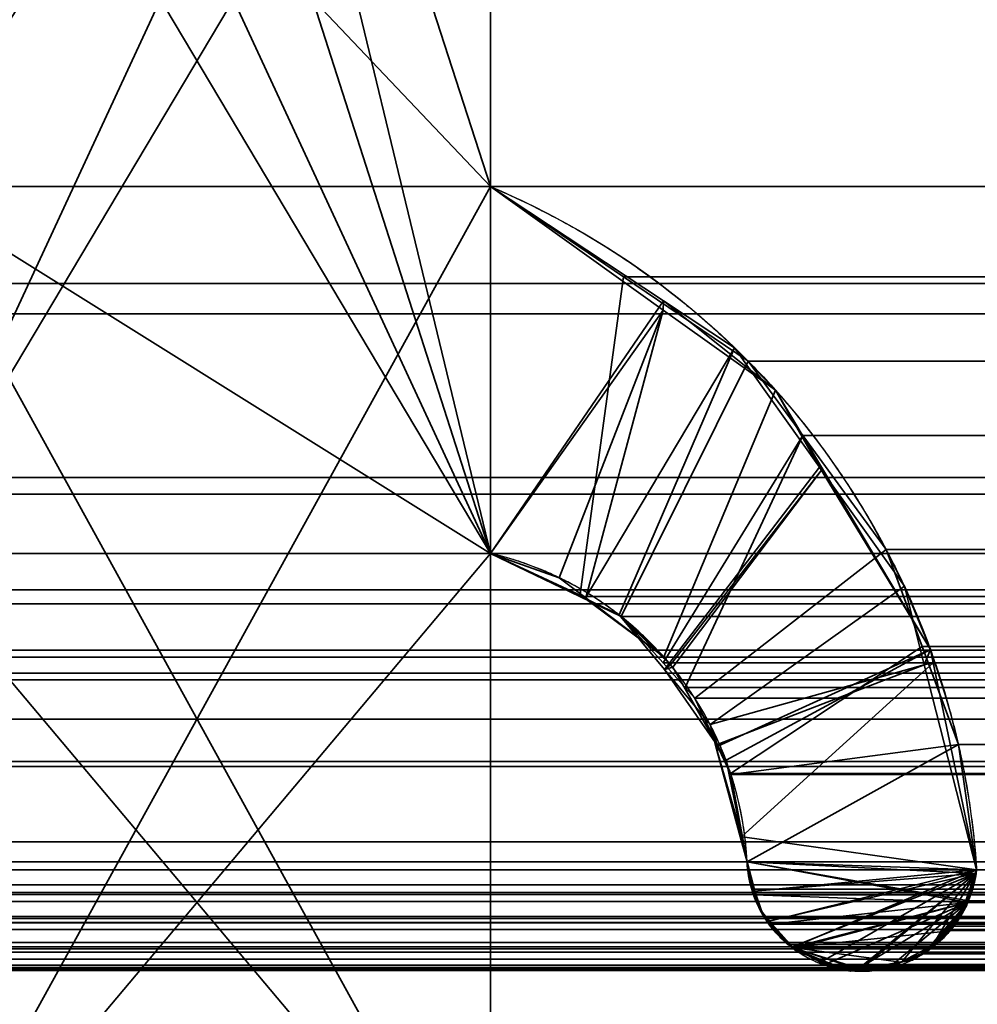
# Model space of a CAD drawing. Header units: millimetres. Extents: x -490 to 6690, y -115 to 152.
# Tile 801 of 1056: x 4038.57 to 4041, y 6.12 to 8.61. Entities that reach past the tile are written whole.
import ezdxf

# ---------------------------------------------------------------- set-up
doc = ezdxf.new("R2010")
doc.units = ezdxf.units.MM
doc.layers.add('152', color=253, linetype='Continuous')

# ---------------------------------------------------------------- blocks, each defined once
blk = doc.blocks.new('UG_SURFACE_004')
at = {"layer": '152', "color": 252, "linetype": 'Continuous', "lineweight": 35}
for points in [[(5144.0001, -6.2, 2202.5001), (5144.0001, 133.2, 2202.5001), (3855.9999, 133.2, 2202.5001), (3855.9999, -6.2, 2202.5001)], [(4006, -6.2, 2052.5), (4006, 133.2, 2052.5), (4994, 133.2, 2052.5), (4994, -6.2, 2052.5)]]:
    blk.add_3dface(points, dxfattribs=at)
blk = doc.blocks.new('UG_SURFACE_275')
at = {"layer": '152', "color": 254, "linetype": 'Continuous', "lineweight": 35}
for points in [[(4044.6901, 132.0517, -7.5), (4044.7502, 131.75, -7.5), (4044.7502, 5, -7.5), (4033, 106, -7.5)], [(4040.9999, 13, -7.5), (4033, 106, -7.5), (4044.7502, 5, -7.5)]]:
    blk.add_3dface(points, dxfattribs=at)
blk = doc.blocks.new('UG_SURFACE_277')
at = {"layer": '152', "color": 254, "linetype": 'Continuous', "lineweight": 35}
for points in [[(4979.25, -10, 2032.7499), (4979.25, 136.75, 2032.7499), (4020.75, 136.75, 2032.7499), (4020.75, -10, 2032.7499)], [(4971.4999, 21, 2025.0001), (4971.4999, -8, 2025.0001), (4028.5001, -8, 2025.0001), (4028.5001, 21, 2025.0001)], [(4967, 5, 2020.4999), (4967, 21, 2020.4999), (4033, 21, 2020.4999), (4033, 5, 2020.4999)], [(4962.9998, 13, 2016.5), (4962.9998, 5, 2016.5), (4037.0002, 5, 2016.5), (4037.0002, 13, 2016.5)]]:
    blk.add_3dface(points, dxfattribs=at)
blk = doc.blocks.new('UG_SURFACE_303')
at = {"layer": '152', "color": 14, "linetype": 'Continuous', "lineweight": 35}
for points in [[(4971.3001, -10, 2024.8001), (4971.3001, 19, 2024.8001), (4028.6999, 19, 2024.8001), (4028.6999, -10, 2024.8001)], [(4967.2499, 16.25, 2020.75), (4967.2499, -22, 2020.75), (4032.7501, -22, 2020.75), (4032.7501, 16.25, 2020.75)]]:
    blk.add_3dface(points, dxfattribs=at)
blk = doc.blocks.new('UG_SURFACE_304')
at = {"layer": '152', "color": 7, "linetype": 'Continuous', "lineweight": 35}
for points in [[(4032.7501, 16, 2020.75), (4032.7501, -22, 2020.75), (4967.2499, -22, 2020.75), (4967.2499, 16, 2020.75)], [(4967, 16, 2020.4999), (4967, -22, 2020.4999), (4033, -22, 2020.4999), (4033, 16, 2020.4999)]]:
    blk.add_3dface(points, dxfattribs=at)
blk = doc.blocks.new('UG_SURFACE_309')
at = {"layer": '152', "color": 253, "linetype": 'Continuous', "lineweight": 35}
for points in [[(4039.4292, 10.853, 2014.0705), (4039.1202, 10.9421, 2014.38), (4039.1121, 10.9407, 2014.3881), (4038.2771, 8.1895, 2015.223)], [(4039.1121, 10.9407, 2014.3881), (4038.7931, 10.8848, 2014.7069), (4038.2771, 9.7575, 2015.223), (4038.2771, 8.1895, 2015.223)], [(4038.2771, 9.7575, -7.5), (4039.1116, 10.9368, -7.5), (4039.7649, 9.7575, -7.5), (4039.7649, 8.1895, -7.5)], [(4038.2771, 8.1895, 2015.223), (4039.8483, 10.6485, 2013.6516), (4039.4292, 10.853, 2014.0705)], [(4039.7649, 9.7575, 2013.7351), (4039.8483, 10.6485, 2013.6516), (4038.2771, 7.26, 2015.223)], [(4038.2771, 8.1895, 2015.223), (4038.2771, 7.26, 2015.223), (4039.8483, 10.6485, 2013.6516)], [(4038.2771, 8.1895, -7.5), (4038.2771, 9.7575, -7.5), (4039.7649, 7.26, -7.5)], [(4039.7649, 8.1895, -7.5), (4039.7649, 7.26, -7.5), (4038.2771, 9.7575, -7.5)], [(4038.2771, 7.26, 2015.223), (4038.2771, 5.4905, 2015.223), (4039.7649, 8.1895, 2013.7351), (4039.7649, 9.7575, 2013.7351)], [(4039.7649, 8.1895, -7.5), (4039.7649, 9.7575, -7.5), (4039.7649, 9.7575, 2013.7351), (4039.7649, 8.1895, 2013.7351)], [(4039.7649, 7.26, -7.5), (4038.2771, 7.26, -7.5), (4038.2771, 8.1895, -7.5)], [(4039.7649, 7.26, 2013.7351), (4040.2026, 7.8767, 2013.2976), (4039.7649, 8.1895, 2013.7351), (4038.2771, 5.4905, 2015.223)], [(4039.7649, 8.1895, -7.5), (4039.7649, 8.1895, 2013.7351), (4040.2026, 7.8767, 2013.2976)], [(4040.2026, 7.8767, 2013.2976), (4040.2036, 7.8997, -7.5), (4039.7649, 8.1895, -7.5)], [(4039.7649, 7.26, -7.5), (4039.7649, 8.1895, -7.5), (4040.2036, 7.8997, -7.5)], [(4040.2036, 7.8997, -7.5), (4040.3833, 7.7807, -7.5), (4040.0047, 7.1452, -7.5), (4039.7649, 7.26, -7.5)], [(4040.2036, 7.8997, -7.5), (4040.2026, 7.8767, 2013.2976), (4040.4868, 7.6735, 2013.0134)], [(4040.4868, 7.6735, 2013.0134), (4040.3833, 7.7807, -7.5), (4040.2036, 7.8997, -7.5)], [(4040.2026, 7.8767, 2013.2976), (4039.7649, 7.26, 2013.7351), (4039.9389, 7.1982, 2013.561)], [(4040.2026, 7.8767, 2013.2976), (4039.9389, 7.1982, 2013.561), (4040.0066, 7.1469, 2013.4933)], [(4040.0066, 7.1469, 2013.4933), (4040.204, 6.9974, 2013.2959), (4040.4868, 7.6735, 2013.0134), (4040.2026, 7.8767, 2013.2976)], [(4040.3833, 7.7807, -7.5), (4040.0906, 7.1041, -7.5), (4040.0047, 7.1452, -7.5)], [(4040.206, 6.9653, -7.5), (4040.0906, 7.1041, -7.5), (4040.3833, 7.7807, -7.5), (4040.5984, 7.4786, -7.5)], [(4040.4868, 7.6735, 2013.0134), (4040.5984, 7.4786, -7.5), (4040.3833, 7.7807, -7.5)], [(4040.606, 7.474, 2012.8942), (4040.4868, 7.6735, 2013.0134), (4040.204, 6.9974, 2013.2959), (4040.2207, 6.9777, 2013.2792)], [(4040.4868, 7.6735, 2013.0134), (4040.606, 7.474, 2012.8942), (4040.5984, 7.4786, -7.5)], [(4040.5984, 7.4786, -7.5), (4040.8134, 7.1765, -7.5), (4040.3214, 6.8265, -7.5), (4040.206, 6.9653, -7.5)], [(4040.2207, 6.9777, 2013.2792), (4040.2265, 6.9712, 2013.2737), (4040.606, 7.474, 2012.8942)], [(4040.8797, 7.0159, 2012.6204), (4040.606, 7.474, 2012.8942), (4040.2265, 6.9712, 2013.2737), (4040.3409, 6.7715, 2013.159)], [(4040.5984, 7.4786, -7.5), (4040.606, 7.474, 2012.8942), (4040.8797, 7.0159, 2012.6204)], [(4040.8797, 7.0159, 2012.6204), (4040.8134, 7.1765, -7.5), (4040.5984, 7.4786, -7.5)], [(4039.7649, 5.4905, 2013.7351), (4039.7649, 7.26, 2013.7351), (4038.2771, 5.4905, 2015.223), (4038.2533, 5.3926, 2015.2466)], [(4039.7649, 7.26, -7.5), (4039.7649, 5.4905, -7.5), (4038.2771, 5.4905, -7.5), (4038.2771, 7.26, -7.5)], [(4039.7649, 5.4905, -7.5), (4039.7649, 7.26, -7.5), (4039.7649, 7.26, 2013.7351), (4039.7649, 5.4905, 2013.7351)], [(4039.7649, 7.26, -7.5), (4040.0047, 7.1452, -7.5), (4040.0066, 7.1469, 2013.4933)], [(4040.0066, 7.1469, 2013.4933), (4039.9389, 7.1982, 2013.561), (4039.7649, 7.26, -7.5)], [(4039.9389, 7.1982, 2013.561), (4039.7649, 7.26, 2013.7351), (4039.7649, 7.26, -7.5)], [(4040.3214, 6.8265, -7.5), (4040.8134, 7.1765, -7.5), (4040.864, 6.9773, -7.5)], [(4040.8797, 7.0159, 2012.6204), (4040.864, 6.9773, -7.5), (4040.8134, 7.1765, -7.5)], [(4040.204, 6.9974, 2013.2959), (4040.0066, 7.1469, 2013.4933), (4040.0047, 7.1452, -7.5)], [(4040.204, 6.9974, 2013.2959), (4040.0047, 7.1452, -7.5), (4040.0906, 7.1041, -7.5)], [(4040.0906, 7.1041, -7.5), (4040.206, 6.9653, -7.5), (4040.2207, 6.9777, 2013.2792)], [(4040.2207, 6.9777, 2013.2792), (4040.204, 6.9974, 2013.2959), (4040.0906, 7.1041, -7.5)], [(4040.3409, 6.7715, 2013.159), (4040.3619, 6.7356, 2013.1383), (4040.8797, 7.0159, 2012.6204)], [(4040.8864, 6.9823, 2012.6135), (4040.8797, 7.0159, 2012.6204), (4040.3619, 6.7356, 2013.1383), (4040.4015, 6.5423, 2013.0985)], [(4040.8797, 7.0159, 2012.6204), (4040.8864, 6.9823, 2012.6135), (4040.864, 6.9773, -7.5)], [(4040.2265, 6.9712, 2013.2737), (4040.2207, 6.9777, 2013.2792), (4040.206, 6.9653, -7.5)], [(4040.3409, 6.7715, 2013.159), (4040.2265, 6.9712, 2013.2737), (4040.206, 6.9653, -7.5)], [(4040.206, 6.9653, -7.5), (4040.3214, 6.8265, -7.5), (4040.3409, 6.7715, 2013.159)], [(4040.3352, 6.7736, -7.5), (4040.3214, 6.8265, -7.5), (4040.864, 6.9773, -7.5)], [(4040.864, 6.9773, -7.5), (4040.9966, 6.458, -7.5), (4040.3976, 6.5423, -7.5), (4040.3352, 6.7736, -7.5)], [(4040.4015, 6.5423, 2013.0985), (4040.4148, 6.478, 2013.0851), (4040.9966, 6.458, 2012.5036), (4040.8864, 6.9823, 2012.6135)], [(4040.864, 6.9773, -7.5), (4040.8864, 6.9823, 2012.6135), (4040.9966, 6.458, 2012.5036)], [(4040.9966, 6.458, 2012.5036), (4040.9966, 6.458, -7.5), (4040.864, 6.9773, -7.5)], [(4040.3214, 6.8265, -7.5), (4040.3352, 6.7736, -7.5), (4040.3409, 6.7715, 2013.159)], [(4040.3352, 6.7736, -7.5), (4040.3976, 6.5423, -7.5), (4040.4015, 6.5423, 2013.0985)], [(4040.4015, 6.5423, 2013.0985), (4040.3619, 6.7356, 2013.1383), (4040.3352, 6.7736, -7.5)], [(4040.3619, 6.7356, 2013.1383), (4040.3409, 6.7715, 2013.159), (4040.3352, 6.7736, -7.5)], [(4040.3976, 6.5423, -7.5), (4040.4148, 6.478, -7.5), (4040.4148, 6.478, 2013.0851)], [(4040.4148, 6.478, 2013.0851), (4040.4015, 6.5423, 2013.0985), (4040.3976, 6.5423, -7.5)], [(4040.9966, 6.458, -7.5), (4040.4148, 6.478, -7.5), (4040.3976, 6.5423, -7.5)], [(4040.4148, 6.478, -7.5), (4040.4348, 6.4036, -7.5), (4040.4315, 6.4041, 2013.0687)], [(4040.4315, 6.4041, 2013.0687), (4040.421, 6.4306, 2013.0789), (4040.4148, 6.478, -7.5)], [(4040.421, 6.4306, 2013.0789), (4040.4148, 6.478, 2013.0851), (4040.4148, 6.478, -7.5)], [(4040.4348, 6.4036, -7.5), (4040.4148, 6.478, -7.5), (4040.9966, 6.458, -7.5)], [(4040.9937, 6.4486, 2012.5062), (4040.4148, 6.478, 2013.0851), (4040.421, 6.4306, 2013.0789), (4040.4315, 6.4041, 2013.0687)], [(4040.9937, 6.4486, 2012.5062), (4040.9966, 6.458, 2012.5036), (4040.4148, 6.478, 2013.0851)], [(4040.9937, 6.4486, 2012.5062), (4040.4315, 6.4041, 2013.0687), (4040.4549, 6.3436, 2013.0451), (4040.4696, 6.3279, 2013.0303)], [(4040.9966, 6.458, -7.5), (4040.472, 6.3278, -7.5), (4040.4468, 6.3589, -7.5), (4040.4348, 6.4036, -7.5)], [(4040.9937, 6.4486, 2012.5062), (4040.4696, 6.3279, 2013.0303), (4040.5302, 6.263, 2012.97)], [(4040.9966, 6.458, -7.5), (4040.5293, 6.2613, -7.5), (4040.5245, 6.2635, -7.5), (4040.472, 6.3278, -7.5)], [(4040.5293, 6.2613, -7.5), (4040.9966, 6.458, -7.5), (4040.9932, 6.4485, -7.5), (4040.9679, 6.3741, -7.5)], [(4040.5302, 6.263, 2012.97), (4040.5402, 6.2518, 2012.9597), (4040.6079, 6.227, 2012.892), (4040.9937, 6.4486, 2012.5062)], [(4040.9937, 6.4486, 2012.5062), (4040.6079, 6.227, 2012.892), (4040.6771, 6.2014, 2012.8226), (4040.6938, 6.2043, 2012.8064)], [(4040.6938, 6.2043, 2012.8064), (4040.7033, 6.206, 2012.7969), (4040.9937, 6.4486, 2012.5062)], [(4040.9937, 6.4486, 2012.5062), (4040.7033, 6.206, 2012.7969), (4040.8068, 6.2244, 2012.6932)], [(4040.9937, 6.4486, 2012.5062), (4040.8068, 6.2244, 2012.6932), (4040.834, 6.2291, 2012.6662), (4040.885, 6.2662, 2012.6147)], [(4040.9722, 6.3727, 2012.5277), (4040.9937, 6.4486, 2012.5062), (4040.885, 6.2662, 2012.6147)], [(4040.9679, 6.3741, -7.5), (4040.9932, 6.4485, -7.5), (4040.9937, 6.4486, 2012.5062)], [(4040.9937, 6.4486, 2012.5062), (4040.9722, 6.3727, 2012.5277), (4040.9679, 6.3741, -7.5)], [(4040.9932, 6.4485, -7.5), (4040.9966, 6.458, -7.5), (4040.9966, 6.458, 2012.5036)], [(4040.9966, 6.458, 2012.5036), (4040.9937, 6.4486, 2012.5062), (4040.9932, 6.4485, -7.5)], [(4040.4549, 6.3436, 2013.0451), (4040.4315, 6.4041, 2013.0687), (4040.4348, 6.4036, -7.5)], [(4040.4348, 6.4036, -7.5), (4040.4468, 6.3589, -7.5), (4040.4549, 6.3436, 2013.0451)], [(4040.9679, 6.3741, -7.5), (4040.9565, 6.3414, -7.5), (4040.9203, 6.3025, -7.5), (4040.5293, 6.2613, -7.5)], [(4040.885, 6.2662, 2012.6147), (4040.9236, 6.2998, 2012.5763), (4040.9713, 6.3687, 2012.5289), (4040.9722, 6.3727, 2012.5277)], [(4040.9713, 6.3687, 2012.5289), (4040.9203, 6.3025, -7.5), (4040.9565, 6.3414, -7.5)], [(4040.9713, 6.3687, 2012.5289), (4040.9236, 6.2998, 2012.5763), (4040.9203, 6.3025, -7.5)], [(4040.9565, 6.3414, -7.5), (4040.9679, 6.3741, -7.5), (4040.9722, 6.3727, 2012.5277)], [(4040.9722, 6.3727, 2012.5277), (4040.9713, 6.3687, 2012.5289), (4040.9565, 6.3414, -7.5)], [(4040.4468, 6.3589, -7.5), (4040.472, 6.3278, -7.5), (4040.4696, 6.3279, 2013.0303)], [(4040.4696, 6.3279, 2013.0303), (4040.4549, 6.3436, 2013.0451), (4040.4468, 6.3589, -7.5)], [(4040.5302, 6.263, 2012.97), (4040.4696, 6.3279, 2013.0303), (4040.472, 6.3278, -7.5)], [(4040.472, 6.3278, -7.5), (4040.5245, 6.2635, -7.5), (4040.5302, 6.263, 2012.97)], [(4040.5293, 6.2613, -7.5), (4040.9203, 6.3025, -7.5), (4040.8845, 6.2644, -7.5)], [(4040.8845, 6.2644, -7.5), (4040.9203, 6.3025, -7.5), (4040.9236, 6.2998, 2012.5763)], [(4040.9236, 6.2998, 2012.5763), (4040.9155, 6.2878, 2012.5847), (4040.8845, 6.2644, -7.5)], [(4040.885, 6.2662, 2012.6147), (4040.9155, 6.2878, 2012.5847), (4040.9236, 6.2998, 2012.5763)], [(4040.8845, 6.2644, -7.5), (4040.8721, 6.2516, -7.5), (4040.8049, 6.2239, -7.5), (4040.5293, 6.2613, -7.5)], [(4040.8049, 6.2239, -7.5), (4040.8721, 6.2516, -7.5), (4040.885, 6.2662, 2012.6147)], [(4040.885, 6.2662, 2012.6147), (4040.834, 6.2291, 2012.6662), (4040.8049, 6.2239, -7.5)], [(4040.8721, 6.2516, -7.5), (4040.8845, 6.2644, -7.5), (4040.885, 6.2662, 2012.6147)], [(4040.9155, 6.2878, 2012.5847), (4040.885, 6.2662, 2012.6147), (4040.8845, 6.2644, -7.5)], [(4040.5245, 6.2635, -7.5), (4040.5293, 6.2613, -7.5), (4040.5302, 6.263, 2012.97)], [(4040.5402, 6.2518, 2012.9597), (4040.5302, 6.263, 2012.97), (4040.5293, 6.2613, -7.5)], [(4040.5293, 6.2613, -7.5), (4040.6084, 6.2221, -7.5), (4040.6079, 6.227, 2012.892)], [(4040.6079, 6.227, 2012.892), (4040.5402, 6.2518, 2012.9597), (4040.5293, 6.2613, -7.5)], [(4040.5293, 6.2613, -7.5), (4040.8049, 6.2239, -7.5), (4040.7581, 6.2046, -7.5), (4040.7038, 6.2064, -7.5)], [(4040.7038, 6.2064, -7.5), (4040.6942, 6.2068, -7.5), (4040.5293, 6.2613, -7.5)], [(4040.6084, 6.2221, -7.5), (4040.5293, 6.2613, -7.5), (4040.6942, 6.2068, -7.5)], [(4040.6079, 6.227, 2012.892), (4040.6084, 6.2221, -7.5), (4040.6351, 6.2088, -7.5)], [(4040.6771, 6.2014, 2012.8226), (4040.6079, 6.227, 2012.892), (4040.6351, 6.2088, -7.5)], [(4040.6942, 6.2068, -7.5), (4040.6351, 6.2088, -7.5), (4040.6084, 6.2221, -7.5)], [(4040.8068, 6.2244, 2012.6932), (4040.7033, 6.206, 2012.7969), (4040.7038, 6.2064, -7.5)], [(4040.7038, 6.2064, -7.5), (4040.7581, 6.2046, -7.5), (4040.8068, 6.2244, 2012.6932)], [(4040.7581, 6.2046, -7.5), (4040.8049, 6.2239, -7.5), (4040.8068, 6.2244, 2012.6932)], [(4040.834, 6.2291, 2012.6662), (4040.8068, 6.2244, 2012.6932), (4040.8049, 6.2239, -7.5)], [(4040.6351, 6.2088, -7.5), (4040.6942, 6.2068, -7.5), (4040.6938, 6.2043, 2012.8064)], [(4040.6938, 6.2043, 2012.8064), (4040.6771, 6.2014, 2012.8226), (4040.6351, 6.2088, -7.5)], [(4040.7033, 6.206, 2012.7969), (4040.6938, 6.2043, 2012.8064), (4040.6942, 6.2068, -7.5)], [(4040.6942, 6.2068, -7.5), (4040.7038, 6.2064, -7.5), (4040.7033, 6.206, 2012.7969)]]:
    blk.add_3dface(points, dxfattribs=at)
blk = doc.blocks.new('UG_SURFACE_310')
at = {"layer": '152', "color": 253, "linetype": 'Continuous', "lineweight": 35}
for points in [[(4038.6119, 10.853, 2014.888), (4038.8112, 10.9236, 2014.6887), (4038.8799, 10.9237, 2014.6201), (4039.7649, 7.26, 2013.7351)], [(4038.8799, 10.9237, 2014.6201), (4039.1612, 10.9244, 2014.3385), (4039.7649, 9.7575, 2013.7351), (4039.7649, 8.1895, 2013.7351)], [(4039.7649, 8.1895, 2013.7351), (4039.7649, 7.26, 2013.7351), (4038.8799, 10.9237, 2014.6201)], [(4039.7649, 7.26, 2013.7351), (4038.1927, 10.6485, 2015.3072), (4038.6119, 10.853, 2014.888)], [(4038.2771, 9.7575, 2015.223), (4038.1927, 10.6485, 2015.3072), (4039.7649, 7.26, 2013.7351)], [(4038.2771, 9.7575, 2015.223), (4038.2771, 8.1895, 2015.223), (4961.7229, 8.1895, 2015.223), (4961.7229, 9.7575, 2015.223)], [(4039.7649, 7.26, 2013.7351), (4039.7649, 5.4905, 2013.7351), (4038.2771, 8.1895, 2015.223), (4038.2771, 9.7575, 2015.223)], [(4039.7649, 8.1895, 2013.7351), (4039.7649, 9.7575, 2013.7351), (4960.2351, 9.7575, 2013.7351), (4960.2351, 8.1895, 2013.7351)], [(4962.1496, 7.9443, 2015.6498), (4961.7229, 8.1895, 2015.223), (4038.2771, 8.1895, 2015.223), (4037.8504, 7.9443, 2015.6498)], [(4038.2771, 7.26, 2015.223), (4037.8504, 7.9443, 2015.6498), (4038.2771, 8.1895, 2015.223), (4039.7649, 5.4905, 2013.7351)], [(4039.7649, 8.1895, 2013.7351), (4960.2351, 8.1895, 2013.7351), (4959.898, 7.961, 2013.3982), (4040.102, 7.961, 2013.3982)], [(4039.9914, 7.1505, 2013.5088), (4039.7649, 7.26, 2013.7351), (4039.7649, 8.1895, 2013.7351), (4040.102, 7.961, 2013.3982)], [(4040.102, 7.961, 2013.3982), (4040.4177, 7.7469, 2013.0823), (4040.0958, 7.1, 2013.4044), (4039.9914, 7.1505, 2013.5088)], [(4040.4177, 7.7469, 2013.0823), (4040.102, 7.961, 2013.3982), (4959.898, 7.961, 2013.3982)], [(4040.4177, 7.7469, 2013.0823), (4959.898, 7.961, 2013.3982), (4959.5823, 7.7469, 2013.0823)], [(4037.8504, 7.9443, 2015.6498), (4037.7769, 7.8669, 2015.7232), (4962.2231, 7.8669, 2015.7232)], [(4037.8504, 7.9443, 2015.6498), (4962.2231, 7.8669, 2015.7232), (4962.1496, 7.9443, 2015.6498)], [(4962.6164, 7.452, 2016.1166), (4962.2231, 7.8669, 2015.7232), (4037.7769, 7.8669, 2015.7232), (4037.3836, 7.452, 2016.1166)], [(4040.2021, 6.9822, 2013.2978), (4040.0958, 7.1, 2013.4044), (4040.4177, 7.7469, 2013.0823), (4040.556, 7.5583, 2012.9442)], [(4959.5823, 7.7469, 2013.0823), (4040.556, 7.5583, 2012.9442), (4040.4177, 7.7469, 2013.0823)], [(4959.5823, 7.7469, 2013.0823), (4959.444, 7.5583, 2012.9442), (4040.556, 7.5583, 2012.9442)], [(4040.556, 7.5583, 2012.9442), (4040.2579, 6.9203, 2013.242), (4040.2021, 6.9822, 2013.2978)], [(4040.556, 7.5583, 2012.9442), (4040.7672, 7.2694, 2012.7327), (4040.2827, 6.893, 2013.2172), (4040.2579, 6.9203, 2013.242)], [(4040.7672, 7.2694, 2012.7327), (4040.556, 7.5583, 2012.9442), (4959.444, 7.5583, 2012.9442)], [(4040.7672, 7.2694, 2012.7327), (4959.444, 7.5583, 2012.9442), (4959.2328, 7.2694, 2012.7327)], [(4037.3836, 7.452, 2016.1166), (4037.3626, 7.4104, 2016.1374), (4962.6374, 7.4104, 2016.1374)], [(4037.3836, 7.452, 2016.1166), (4962.6374, 7.4104, 2016.1374), (4962.6164, 7.452, 2016.1166)], [(4962.8444, 6.9969, 2016.3445), (4962.6374, 7.4104, 2016.1374), (4037.3626, 7.4104, 2016.1374), (4037.1556, 6.9969, 2016.3445)], [(4040.7672, 7.2694, 2012.7327), (4040.8583, 7.0235, 2012.6417), (4040.3733, 6.702, 2013.1264), (4040.2827, 6.893, 2013.2172)], [(4959.2328, 7.2694, 2012.7327), (4040.8583, 7.0235, 2012.6417), (4040.7672, 7.2694, 2012.7327)], [(4959.2328, 7.2694, 2012.7327), (4959.1417, 7.0235, 2012.6417), (4040.8583, 7.0235, 2012.6417)], [(4038.2771, 7.26, 2015.223), (4961.7229, 7.26, 2015.223), (4961.9317, 7.1672, 2015.4314), (4038.0683, 7.1672, 2015.4314)], [(4038.2771, 7.26, 2015.223), (4038.2771, 5.4905, 2015.223), (4961.7229, 5.4905, 2015.223), (4961.7229, 7.26, 2015.223)], [(4038.2771, 5.4905, 2015.223), (4038.2771, 7.26, 2015.223), (4039.7649, 5.4905, 2013.7351), (4039.8116, 5.3344, 2013.6886)], [(4039.9914, 7.1505, 2013.5088), (4960.0086, 7.1505, 2013.5088), (4960.2351, 7.26, 2013.7351), (4039.7649, 7.26, 2013.7351)], [(4039.7649, 5.4905, 2013.7351), (4039.7649, 7.26, 2013.7351), (4960.2351, 7.26, 2013.7351), (4960.2351, 5.4905, 2013.7351)], [(4037.9891, 7.132, 2015.5108), (4038.0683, 7.1672, 2015.4314), (4961.9317, 7.1672, 2015.4314), (4962.0109, 7.132, 2015.5108)], [(4959.9042, 7.1, 2013.4044), (4039.9914, 7.1505, 2013.5088), (4040.0958, 7.1, 2013.4044)], [(4959.9042, 7.1, 2013.4044), (4960.0086, 7.1505, 2013.5088), (4039.9914, 7.1505, 2013.5088)], [(4962.0109, 7.132, 2015.5108), (4037.8685, 7.0145, 2015.6317), (4037.9891, 7.132, 2015.5108)], [(4962.0109, 7.132, 2015.5108), (4962.1315, 7.0145, 2015.6317), (4037.8685, 7.0145, 2015.6317)], [(4040.0958, 7.1, 2013.4044), (4959.7979, 6.9822, 2013.2978), (4959.9042, 7.1, 2013.4044)], [(4040.0958, 7.1, 2013.4044), (4040.2021, 6.9822, 2013.2978), (4959.7979, 6.9822, 2013.2978)], [(4037.8685, 7.0145, 2015.6317), (4962.1315, 7.0145, 2015.6317), (4962.1911, 6.9567, 2015.6913), (4037.8089, 6.9567, 2015.6913)], [(4040.3738, 6.6996, 2013.1259), (4040.3733, 6.702, 2013.1264), (4040.8583, 7.0235, 2012.6417), (4040.9503, 6.7755, 2012.5499)], [(4040.9503, 6.7755, 2012.5499), (4040.8583, 7.0235, 2012.6417), (4959.1417, 7.0235, 2012.6417)], [(4040.9503, 6.7755, 2012.5499), (4959.1417, 7.0235, 2012.6417), (4959.0497, 6.7755, 2012.5499)], [(4037.1237, 6.8399, 2016.3765), (4962.8763, 6.8399, 2016.3765), (4962.8444, 6.9969, 2016.3445)], [(4037.1556, 6.9969, 2016.3445), (4037.1237, 6.8399, 2016.3765), (4962.8444, 6.9969, 2016.3445)], [(4040.2579, 6.9203, 2013.242), (4959.7421, 6.9203, 2013.242), (4959.7979, 6.9822, 2013.2978), (4040.2021, 6.9822, 2013.2978)], [(4037.6792, 6.7324, 2015.821), (4037.7908, 6.9393, 2015.7092), (4962.3241, 6.7195, 2015.8241)], [(4037.7908, 6.9393, 2015.7092), (4037.8089, 6.9567, 2015.6913), (4962.1911, 6.9567, 2015.6913), (4962.2092, 6.9393, 2015.7092)], [(4037.7908, 6.9393, 2015.7092), (4962.2092, 6.9393, 2015.7092), (4962.3208, 6.7324, 2015.821)], [(4962.3208, 6.7324, 2015.821), (4962.3241, 6.7195, 2015.8241), (4037.7908, 6.9393, 2015.7092)], [(4040.2579, 6.9203, 2013.242), (4959.6267, 6.702, 2013.1264), (4959.7173, 6.893, 2013.2172)], [(4959.6267, 6.702, 2013.1264), (4040.2579, 6.9203, 2013.242), (4040.2827, 6.893, 2013.2172)], [(4959.7173, 6.893, 2013.2172), (4959.7421, 6.9203, 2013.242), (4040.2579, 6.9203, 2013.242)], [(4040.2827, 6.893, 2013.2172), (4959.6262, 6.6996, 2013.1259), (4959.6267, 6.702, 2013.1264)], [(4040.2827, 6.893, 2013.2172), (4040.3733, 6.702, 2013.1264), (4959.6262, 6.6996, 2013.1259)], [(4037.0455, 6.458, 2016.4545), (4962.9545, 6.458, 2016.4545), (4962.8763, 6.8399, 2016.3765), (4037.1237, 6.8399, 2016.3765)], [(4040.9503, 6.7755, 2012.5499), (4040.4148, 6.478, 2013.0851), (4040.3738, 6.6996, 2013.1259)], [(4040.4148, 6.478, 2013.0851), (4040.9503, 6.7755, 2012.5499), (4040.9966, 6.458, 2012.5036), (4040.976, 6.3793, 2012.5241)], [(4959.0497, 6.7755, 2012.5499), (4040.9966, 6.458, 2012.5036), (4040.9503, 6.7755, 2012.5499)], [(4959.0497, 6.7755, 2012.5499), (4959.0034, 6.458, 2012.5036), (4040.9966, 6.458, 2012.5036)], [(4037.631, 6.5288, 2015.8691), (4037.6759, 6.7195, 2015.8241), (4962.3241, 6.7195, 2015.8241), (4962.369, 6.5286, 2015.8691)], [(4962.3241, 6.7195, 2015.8241), (4037.6759, 6.7195, 2015.8241), (4037.6792, 6.7324, 2015.821)], [(4040.3733, 6.702, 2013.1264), (4040.3738, 6.6996, 2013.1259), (4959.6262, 6.6996, 2013.1259)], [(4040.4148, 6.478, 2013.0851), (4959.5852, 6.478, 2013.0851), (4959.6262, 6.6996, 2013.1259), (4040.3738, 6.6996, 2013.1259)], [(4962.3733, 6.478, 2015.8732), (4037.6267, 6.478, 2015.8732), (4037.631, 6.5288, 2015.8691)], [(4962.369, 6.5286, 2015.8691), (4962.3733, 6.478, 2015.8732), (4037.631, 6.5288, 2015.8691)], [(4962.3733, 6.478, 2015.8732), (4962.3837, 6.4201, 2015.8837), (4037.6163, 6.4201, 2015.8837), (4037.6267, 6.478, 2015.8732)], [(4959.5852, 6.478, 2013.0851), (4040.4148, 6.478, 2013.0851), (4040.4267, 6.4089, 2013.0734)], [(4040.976, 6.3793, 2012.5241), (4040.9732, 6.375, 2012.5268), (4040.4148, 6.478, 2013.0851)], [(4040.4329, 6.3946, 2013.067), (4040.4267, 6.4089, 2013.0734), (4040.4148, 6.478, 2013.0851), (4040.9732, 6.375, 2012.5268)], [(4959.5733, 6.4089, 2013.0734), (4959.5852, 6.478, 2013.0851), (4040.4267, 6.4089, 2013.0734)], [(4962.9545, 6.458, 2016.4545), (4037.0455, 6.458, 2016.4545), (4037.0598, 6.3956, 2016.4402)], [(4962.9402, 6.3956, 2016.4402), (4962.9545, 6.458, 2016.4545), (4037.0598, 6.3956, 2016.4402)], [(4040.976, 6.3793, 2012.5241), (4959.0034, 6.458, 2012.5036), (4959.024, 6.3793, 2012.5241)], [(4040.976, 6.3793, 2012.5241), (4040.9966, 6.458, 2012.5036), (4959.0034, 6.458, 2012.5036)], [(4037.6124, 6.4006, 2015.8873), (4962.3837, 6.4201, 2015.8837), (4962.3876, 6.4006, 2015.8873)], [(4037.6124, 6.4006, 2015.8873), (4037.6163, 6.4201, 2015.8837), (4962.3837, 6.4201, 2015.8837)], [(4037.0598, 6.3956, 2016.4402), (4037.0688, 6.3777, 2016.4311), (4962.9312, 6.3777, 2016.4311), (4962.9402, 6.3956, 2016.4402)], [(4962.3876, 6.4006, 2015.8873), (4037.5838, 6.3397, 2015.9163), (4037.6124, 6.4006, 2015.8873)], [(4962.3876, 6.4006, 2015.8873), (4962.4162, 6.3397, 2015.9163), (4037.5838, 6.3397, 2015.9163)], [(4040.4267, 6.4089, 2013.0734), (4040.4329, 6.3946, 2013.067), (4959.5671, 6.3946, 2013.067), (4959.5733, 6.4089, 2013.0734)], [(4959.5413, 6.3376, 2013.0413), (4040.4329, 6.3946, 2013.067), (4040.4587, 6.3376, 2013.0413)], [(4959.5413, 6.3376, 2013.0413), (4959.5671, 6.3946, 2013.067), (4040.4329, 6.3946, 2013.067)], [(4040.4739, 6.3198, 2013.026), (4040.4587, 6.3376, 2013.0413), (4040.4329, 6.3946, 2013.067), (4040.9732, 6.375, 2012.5268)], [(4962.9312, 6.3777, 2016.4311), (4037.0688, 6.3777, 2016.4311), (4037.0965, 6.3239, 2016.4034)], [(4962.9035, 6.3239, 2016.4034), (4962.9312, 6.3777, 2016.4311), (4037.0965, 6.3239, 2016.4034)], [(4040.535, 6.2595, 2012.965), (4040.5183, 6.2686, 2012.9817), (4040.4739, 6.3198, 2013.026), (4040.9732, 6.375, 2012.5268)], [(4040.9732, 6.375, 2012.5268), (4040.6117, 6.2177, 2012.8884), (4040.535, 6.2595, 2012.965)], [(4040.6966, 6.2065, 2012.8033), (4040.6203, 6.213, 2012.8798), (4040.6117, 6.2177, 2012.8884), (4040.9732, 6.375, 2012.5268)], [(4040.7815, 6.2159, 2012.7184), (4040.7448, 6.2025, 2012.7554), (4040.6966, 6.2065, 2012.8033), (4040.9732, 6.375, 2012.5268)], [(4040.8616, 6.245, 2012.6381), (4040.7815, 6.2159, 2012.7184), (4040.9732, 6.375, 2012.5268)], [(4040.9732, 6.375, 2012.5268), (4040.9269, 6.3039, 2012.5732), (4040.863, 6.2455, 2012.6369), (4040.8616, 6.245, 2012.6381)], [(4040.9732, 6.375, 2012.5268), (4040.9384, 6.3147, 2012.5616), (4040.9269, 6.3039, 2012.5732)], [(4040.9384, 6.3147, 2012.5616), (4959.0268, 6.375, 2012.5268), (4959.0616, 6.3147, 2012.5616)], [(4040.9384, 6.3147, 2012.5616), (4040.9732, 6.375, 2012.5268), (4959.0268, 6.375, 2012.5268)], [(4959.024, 6.3793, 2012.5241), (4040.9732, 6.375, 2012.5268), (4040.976, 6.3793, 2012.5241)], [(4959.024, 6.3793, 2012.5241), (4959.0268, 6.375, 2012.5268), (4040.9732, 6.375, 2012.5268)], [(4037.5814, 6.3346, 2015.9187), (4962.4162, 6.3397, 2015.9163), (4962.4186, 6.3346, 2015.9187)], [(4037.5814, 6.3346, 2015.9187), (4037.5838, 6.3397, 2015.9163), (4962.4162, 6.3397, 2015.9163)], [(4037.0965, 6.3239, 2016.4034), (4037.1137, 6.3063, 2016.3863), (4962.8863, 6.3063, 2016.3863), (4962.9035, 6.3239, 2016.4034)], [(4962.4186, 6.3346, 2015.9187), (4037.5257, 6.2733, 2015.974), (4037.5814, 6.3346, 2015.9187)], [(4962.4186, 6.3346, 2015.9187), (4962.4743, 6.2733, 2015.974), (4037.5257, 6.2733, 2015.974)], [(4040.4587, 6.3376, 2013.0413), (4040.4739, 6.3198, 2013.026), (4959.5261, 6.3198, 2013.026), (4959.5413, 6.3376, 2013.0413)], [(4959.4817, 6.2686, 2012.9817), (4040.4739, 6.3198, 2013.026), (4040.5183, 6.2686, 2012.9817)], [(4959.4817, 6.2686, 2012.9817), (4959.5261, 6.3198, 2013.026), (4040.4739, 6.3198, 2013.026)], [(4959.0616, 6.3147, 2012.5616), (4040.9269, 6.3039, 2012.5732), (4040.9384, 6.3147, 2012.5616)], [(4959.0616, 6.3147, 2012.5616), (4959.0731, 6.3039, 2012.5732), (4040.9269, 6.3039, 2012.5732)], [(4962.8386, 6.2575, 2016.3386), (4037.1137, 6.3063, 2016.3863), (4037.1614, 6.2575, 2016.3386)], [(4962.8386, 6.2575, 2016.3386), (4962.8863, 6.3063, 2016.3863), (4037.1137, 6.3063, 2016.3863)], [(4040.863, 6.2455, 2012.6369), (4959.0731, 6.3039, 2012.5732), (4959.137, 6.2455, 2012.6369)], [(4040.863, 6.2455, 2012.6369), (4040.9269, 6.3039, 2012.5732), (4959.0731, 6.3039, 2012.5732)], [(4037.5166, 6.263, 2015.9833), (4962.4743, 6.2733, 2015.974), (4962.4834, 6.263, 2015.9833)], [(4037.5166, 6.263, 2015.9833), (4037.5257, 6.2733, 2015.974), (4962.4743, 6.2733, 2015.974)], [(4040.5183, 6.2686, 2012.9817), (4040.535, 6.2595, 2012.965), (4959.465, 6.2595, 2012.965), (4959.4817, 6.2686, 2012.9817)], [(4037.1614, 6.2575, 2016.3386), (4037.1809, 6.2495, 2016.3193), (4962.8191, 6.2495, 2016.3193), (4962.8386, 6.2575, 2016.3386)], [(4037.262, 6.2158, 2016.238), (4962.738, 6.2158, 2016.238), (4962.8191, 6.2495, 2016.3193), (4037.1809, 6.2495, 2016.3193)], [(4962.4834, 6.263, 2015.9833), (4037.4532, 6.2314, 2016.0468), (4037.5166, 6.263, 2015.9833)], [(4962.4834, 6.263, 2015.9833), (4962.5468, 6.2314, 2016.0468), (4037.4532, 6.2314, 2016.0468)], [(4040.6117, 6.2177, 2012.8884), (4959.3883, 6.2177, 2012.8884), (4959.465, 6.2595, 2012.965), (4040.535, 6.2595, 2012.965)], [(4040.8616, 6.245, 2012.6381), (4959.1384, 6.245, 2012.6381), (4959.2185, 6.2159, 2012.7184), (4040.7815, 6.2159, 2012.7184)], [(4959.137, 6.2455, 2012.6369), (4040.8616, 6.245, 2012.6381), (4040.863, 6.2455, 2012.6369)], [(4959.137, 6.2455, 2012.6369), (4959.1384, 6.245, 2012.6381), (4040.8616, 6.245, 2012.6381)], [(4962.707, 6.203, 2016.207), (4037.262, 6.2158, 2016.238), (4037.293, 6.203, 2016.207)], [(4962.707, 6.203, 2016.207), (4962.738, 6.2158, 2016.238), (4037.262, 6.2158, 2016.238)], [(4037.4093, 6.2095, 2016.0904), (4962.5468, 6.2314, 2016.0468), (4962.5907, 6.2095, 2016.0904)], [(4037.4093, 6.2095, 2016.0904), (4037.4532, 6.2314, 2016.0468), (4962.5468, 6.2314, 2016.0468)], [(4959.3883, 6.2177, 2012.8884), (4040.6117, 6.2177, 2012.8884), (4040.6203, 6.213, 2012.8798)], [(4959.3797, 6.213, 2012.8798), (4959.3883, 6.2177, 2012.8884), (4040.6203, 6.213, 2012.8798)], [(4040.7448, 6.2025, 2012.7554), (4959.2185, 6.2159, 2012.7184), (4959.2552, 6.2025, 2012.7554)], [(4040.7448, 6.2025, 2012.7554), (4040.7815, 6.2159, 2012.7184), (4959.2185, 6.2159, 2012.7184)], [(4037.293, 6.203, 2016.207), (4037.3445, 6.2059, 2016.1555), (4962.6555, 6.2059, 2016.1555), (4962.707, 6.203, 2016.207)], [(4037.3631, 6.2069, 2016.1369), (4962.6369, 6.2069, 2016.1369), (4962.6555, 6.2059, 2016.1555), (4037.3445, 6.2059, 2016.1555)], [(4962.5907, 6.2095, 2016.0904), (4037.3631, 6.2069, 2016.1369), (4037.4093, 6.2095, 2016.0904)], [(4962.5907, 6.2095, 2016.0904), (4962.6369, 6.2069, 2016.1369), (4037.3631, 6.2069, 2016.1369)], [(4040.6203, 6.213, 2012.8798), (4040.6966, 6.2065, 2012.8033), (4959.3034, 6.2065, 2012.8033), (4959.3797, 6.213, 2012.8798)], [(4959.2552, 6.2025, 2012.7554), (4040.6966, 6.2065, 2012.8033), (4040.7448, 6.2025, 2012.7554)], [(4959.2552, 6.2025, 2012.7554), (4959.3034, 6.2065, 2012.8033), (4040.6966, 6.2065, 2012.8033)]]:
    blk.add_3dface(points, dxfattribs=at)

msp = doc.modelspace()

# ---------------------------------------------------------------- linework, layer by layer
at = {"layer": '152', "linetype": 'Continuous', "lineweight": -3}
for p, q in [((4039.7649, 8.1895, -7.5), (4039.7649, 9.7575, -7.5)), ((4039.7649, 8.1895, 2013.7351), (4039.7649, 9.7575, 2013.7351)), ((4039.7649, 8.1895, 2013.7351), (4039.7649, 9.7575, 2013.7351)), ((4961.7231, 8.1895, 2015.2231), (4038.2769, 8.1895, 2015.2231)), ((4039.7649, 8.1895, 2013.7351), (4039.7649, 8.1895, -7.5)), ((4960.2351, 8.1895, 2013.7351), (4039.7649, 8.1895, 2013.7351)), ((4961.7231, 7.26, 2015.2231), (4038.2769, 7.26, 2015.2231)), ((4960.2351, 7.26, 2013.7351), (4039.7649, 7.26, 2013.7351)), ((4039.7649, 5.4905, 2013.7351), (4039.7649, 7.26, 2013.7351)), ((4039.7649, 7.26, 2013.7351), (4039.7649, 7.26, -7.5)), ((4039.7649, 5.4905, -7.5), (4039.7649, 7.26, -7.5)), ((4039.7649, 5.4905, 2013.7351), (4039.7649, 7.26, 2013.7351)), ((4962.3731, 6.478, 2015.8731), (4037.6269, 6.478, 2015.8731)), ((4040.4149, 6.478, 2013.0851), (4040.4149, 6.478, -7.5)), ((4959.5851, 6.478, 2013.0851), (4040.4149, 6.478, 2013.0851)), ((4962.9546, 6.458, 2016.4546), (4037.0454, 6.458, 2016.4546)), ((4959.0036, 6.458, 2012.5036), (4040.9964, 6.458, 2012.5036)), ((4040.9964, 6.458, 2012.5036), (4040.9964, 6.458, -7.5))]:
    msp.add_line(p, q, dxfattribs=at)
at = {"layer": '152', "linetype": 'Continuous', "lineweight": -3, "extrusion": (0, 0, -1)}
for centre, radius, start, end in [((-4038.9781, 6.3262, 7.5), 2.0226, 112.8929, 176.2637), ((-4040.7065, 6.4918, 7.5), 0.2919, 186.6583, 357.2814)]:
    msp.add_arc(centre, radius, start, end, dxfattribs=at)
at = {"layer": '152', "linetype": 'Continuous', "lineweight": -3}
msp.add_arc((4039.5713, 6.4379, -7.5), 0.8445, 2.7186, 76.7482, dxfattribs=at)
for points, weights in [([(4039.7649, 8.1895, 2013.7351), (4040.2937, 7.9662, 2013.2063), (4040.7173, 7.5632, 2012.7827), (4040.959, 7.0308, 2012.541), (4040.9964, 6.458, 2012.5036)], [1, 0.925472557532, 0.90063007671, 0.925472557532, 1]), ([(4040.4149, 6.478, 2013.0851), (4040.4015, 6.7604, 2013.0985), (4040.2712, 7.0197, 2013.2288), (4040.0401, 7.1952, 2013.4599), (4039.7649, 7.26, 2013.7351)], [1, 0.899239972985, 0.865653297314, 0.899239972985, 1])]:
    msp.add_rational_spline(points, weights, degree=4, dxfattribs=at)
for points, knots in [([(4039.7649, 8.1895, 2013.7351), (4040.0602, 8.0648, 2013.4398), (4040.3388, 7.8672, 2013.1612), (4040.7943, 7.2894, 2012.7057), (4040.9679, 6.8953, 2012.5321), (4040.9964, 6.458, 2012.5036)], [0, 0, 0, 0, 0.5, 0.5, 1, 1, 1, 1]), ([(4040.4149, 6.478, 2013.0851), (4040.4113, 6.555, 2013.0887), (4040.3966, 6.632, 2013.1034), (4040.3506, 6.7715, 2013.1494), (4040.3192, 6.8361, 2013.1808), (4040.2296, 6.9761, 2013.2704), (4040.1648, 7.0453, 2013.3352), (4039.994, 7.1805, 2013.506), (4039.8799, 7.2329, 2013.6201), (4039.7649, 7.26, 2013.7351)], [0, 0, 0, 0, 0.178952, 0.178952, 0.356168, 0.356168, 0.615937, 0.615937, 1, 1, 1, 1]), ([(4040.9964, 6.458, 2012.5036), (4040.9932, 6.4304, 2012.5068), (4040.9859, 6.4034, 2012.5141), (4040.9658, 6.3554, 2012.5342), (4040.9529, 6.3336, 2012.5471), (4040.9165, 6.2859, 2012.5835), (4040.8904, 6.2629, 2012.6096), (4040.8259, 6.2219, 2012.6741), (4040.7853, 6.2078, 2012.7147), (4040.7033, 6.197, 2012.7967), (4040.6608, 6.2004, 2012.8392), (4040.5847, 6.224, 2012.9153), (4040.5497, 6.2423, 2012.9503), (4040.4963, 6.2872, 2013.0037), (4040.4757, 6.3103, 2013.0243), (4040.4455, 6.3587, 2013.0545), (4040.4343, 6.3829, 2013.0657), (4040.4202, 6.4307, 2013.0798), (4040.416, 6.4544, 2013.084), (4040.4149, 6.478, 2013.0851)], [0, 0, 0, 0, 0.078962, 0.078962, 0.15702, 0.15702, 0.276652, 0.276652, 0.439869, 0.439869, 0.606218, 0.606218, 0.751676, 0.751676, 0.854129, 0.854129, 0.933423, 0.933423, 1, 1, 1, 1])]:
    msp.add_open_spline(points, degree=3, knots=knots, dxfattribs=at)
msp.add_rational_spline([(4040.9964, 6.458, 2012.5036), (4040.985, 6.3598, 2012.515), (4040.9237, 6.2392, 2012.5763), (4040.7953, 6.1967, 2012.7047), (4040.5976, 6.2035, 2012.9024), (4040.4724, 6.2547, 2013.0276), (4040.4196, 6.3792, 2013.0804), (4040.4149, 6.478, 2013.0851)], [1, 1, 0.953337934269, 1, 1, 0.953337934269, 1, 1], degree=4, knots=[0, 0, 0, 0, 0, 0.5, 0.5, 0.5, 1, 1, 1, 1, 1], dxfattribs=at)

# ---------------------------------------------------------------- block references
for name in ['UG_SURFACE_275', 'UG_SURFACE_277', 'UG_SURFACE_004', 'UG_SURFACE_303', 'UG_SURFACE_304', 'UG_SURFACE_309', 'UG_SURFACE_310']:
    msp.add_blockref(name, (0, 0), dxfattribs=at)

doc.saveas('drawing.dxf')
